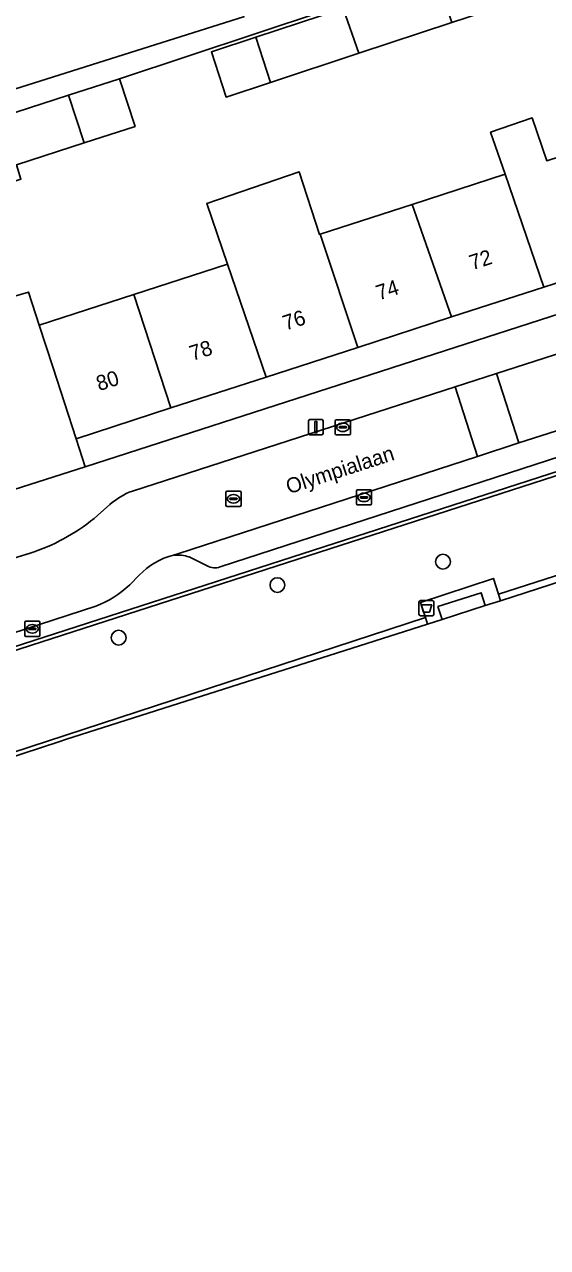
# Model space of a CAD drawing. Extents: x 158086 to 159499, y 382904 to 383981.
# Drawn here: x 159134.2 to 159168.8, y 383172.2 to 383253.1 of the extents above; entities that cross this region are included whole.
import ezdxf

# ---------------------------------------------------------------- set-up
doc = ezdxf.new("R2010")
doc.units = 0
for name, color, linetype in [('IMGEO_Afvalbak', 7, 'Continuous'), ('IMGEO_Boom', 7, 'Continuous'), ('IMGEO_Erf', 7, 'Continuous'), ('IMGEO_Groenvoorziening', 7, 'Continuous'), ('IMGEO_Hek', 7, 'Continuous'), ('IMGEO_Kolk', 7, 'Continuous'), ('IMGEO_Lichtmast', 7, 'Continuous'), ('IMGEO_Openbare_ruimte_label', 7, 'Continuous'), ('IMGEO_Pand', 7, 'Continuous'), ('IMGEO_Pand_nummerreeks', 7, 'Continuous'), ('IMGEO_Parkeervlak_open', 7, 'Continuous'), ('IMGEO_Rijbaan_lokaal_open', 7, 'Continuous'), ('IMGEO_Rioolput', 7, 'Continuous'), ('IMGEO_Terreindeel_gesloten', 7, 'Continuous'), ('IMGEO_Voetpad_open', 7, 'Continuous')]:
    doc.layers.add(name, color=color, linetype=linetype)

msp = doc.modelspace()

# ---------------------------------------------------------------- linework, layer by layer
at = {"layer": 'IMGEO_Afvalbak'}
for p, q in [((159160.282, 383214.075), (159160.282, 383214.875)), ((159160.282, 383214.875), (159160.282, 383214.075)), ((159160.382, 383214.975), (159161.172, 383214.975)), ((159161.172, 383214.975), (159160.382, 383214.975)), ((159161.272, 383214.875), (159161.272, 383214.075)), ((159161.272, 383214.075), (159161.272, 383214.875)), ((159161.172, 383213.975), (159160.382, 383213.975)), ((159160.382, 383213.975), (159161.172, 383213.975))]:
    msp.add_line(p, q, dxfattribs=at)
msp.add_lwpolyline([(159160.425, 383214.689), (159161.129, 383214.689), (159160.98, 383214.219), (159160.574, 383214.219), (159160.425, 383214.689)], dxfattribs=at)
for centre, start, end in [((159160.382, 383214.875), 90, 180), ((159160.382, 383214.875), 90, 180), ((159161.172, 383214.875), 0, 90), ((159161.172, 383214.875), 360, 90), ((159160.382, 383214.075), 180, 270), ((159160.382, 383214.075), 180, 270), ((159161.172, 383214.075), 270, 0), ((159161.172, 383214.075), 270, 0)]:
    msp.add_arc(centre, 0.1, start, end, dxfattribs=at)
at = {"layer": 'IMGEO_Boom'}
for centre in [(159161.873, 383217.548), (159150.913, 383216.003), (159140.402, 383212.518)]:
    msp.add_circle(centre, 0.489, dxfattribs=at)
at = {"layer": 'IMGEO_Erf'}
for points in [[(159167.598, 383258.527), (159140.464, 383249.512), (159141.497, 383246.354), (159138.124, 383245.265), (159133.634, 383243.815), (159133.937, 383242.877), (159130.846, 383241.879), (159132.92, 383234.945), (159134.436, 383235.399), (159135.149, 383233.2), (159141.406, 383235.227), (159147.614, 383237.238), (159146.238, 383241.255), (159152.354, 383243.35), (159153.695, 383239.208), (159153.754, 383239.227), (159159.827, 383241.195), (159165.98, 383243.188), (159165.02, 383245.97), (159167.771, 383246.919), (159168.748, 383244.085), (159172.14, 383245.184)], [(159127.623, 383246.976), (159148.728, 383253.628)]]:
    msp.add_lwpolyline(points, dxfattribs=at)
for points in [[(159150.452, 383249.262), (159147.531, 383248.297), (159146.543, 383251.289), (159149.493, 383252.264), (159155.263, 383254.17), (159161.473, 383256.221), (159164.576, 383257.246), (159165.564, 383254.254), (159162.461, 383253.229), (159156.309, 383251.197)], [(159190.692, 383240.773), (159190.072, 383242.696), (159186.971, 383241.691), (159180.806, 383239.694), (159174.699, 383237.715), (159168.554, 383235.725), (159162.447, 383233.746), (159156.238, 383231.735), (159150.172, 383229.77), (159143.859, 383227.725), (159137.582, 383225.691), (159138.181, 383223.835)]]:
    msp.add_lwpolyline(points, close=True, dxfattribs=at)
at = {"layer": 'IMGEO_Groenvoorziening'}
for points in [[(159160.72, 383213.85), (159160.395, 383214.851), (159165.215, 383216.442), (159165.547, 383215.408), (159180.433, 383220.181), (159180.063, 383221.221), (159184.872, 383222.772), (159185.166, 383221.704), (159224.897, 383234.417), (159222.981, 383240.81), (159114.129, 383205.678), (159114.203, 383205.441), (159114.57, 383204.271), (159114.687, 383204.308), (159115.243, 383202.564), (159113.339, 383201.958), (159112.784, 383203.702), (159112.844, 383203.722), (159112.461, 383204.871), (159106.339, 383202.866), (159108.294, 383197.053)], [(159108.906, 383196.71), (159121.424, 383200.847), (159121.374, 383201.004), (159160.72, 383213.85)]]:
    msp.add_lwpolyline(points, dxfattribs=at)
at = {"layer": 'IMGEO_Hek'}
msp.add_lwpolyline([(159115.411, 383205.836), (159228.05, 383242.187)], dxfattribs=at)
at = {"layer": 'IMGEO_Kolk'}
for p, q in [((159154.817, 383226.947), (159155.669, 383226.947)), ((159154.742, 383226.021), (159154.742, 383226.873)), ((159155.001, 383226.441), (159155.001, 383226.453)), ((159155.439, 383226.404), (159155.041, 383226.404)), ((159155.044, 383226.49), (159155.442, 383226.49)), ((159155.253, 383226.167), (159155.228, 383226.167)), ((159155.23, 383226.727), (159155.255, 383226.727)), ((159155.485, 383226.453), (159155.485, 383226.441)), ((159155.743, 383226.873), (159155.743, 383226.021)), ((159155.669, 383225.947), (159154.817, 383225.947)), ((159156.144, 383221.38), (159156.144, 383222.232)), ((159156.219, 383222.306), (159157.071, 383222.306)), ((159156.632, 383222.086), (159156.657, 383222.086)), ((159157.145, 383222.232), (159157.145, 383221.38)), ((159157.071, 383221.306), (159156.219, 383221.306)), ((159156.403, 383221.8), (159156.403, 383221.812)), ((159156.841, 383221.763), (159156.443, 383221.763)), ((159156.446, 383221.849), (159156.844, 383221.849)), ((159156.655, 383221.526), (159156.63, 383221.526)), ((159156.887, 383221.812), (159156.887, 383221.8)), ((159134.19, 383212.679), (159134.19, 383213.531)), ((159134.265, 383213.605), (159135.117, 383213.605)), ((159134.492, 383213.148), (159134.89, 383213.148)), ((159134.678, 383213.385), (159134.703, 383213.385)), ((159135.191, 383213.531), (159135.191, 383212.679)), ((159135.117, 383212.605), (159134.265, 383212.605)), ((159134.449, 383213.099), (159134.449, 383213.111)), ((159134.887, 383213.062), (159134.489, 383213.062)), ((159134.701, 383212.825), (159134.676, 383212.825)), ((159134.933, 383213.111), (159134.933, 383213.099))]:
    msp.add_line(p, q, dxfattribs=at)
for points in [[(159154.817, 383226.947), (159155.669, 383226.947)], [(159154.742, 383226.021), (159154.742, 383226.873)], [(159155.743, 383226.873), (159155.743, 383226.021)], [(159155.669, 383225.947), (159154.817, 383225.947)], [(159156.144, 383221.38), (159156.144, 383222.232)], [(159156.219, 383222.306), (159157.071, 383222.306)], [(159157.145, 383222.232), (159157.145, 383221.38)], [(159157.071, 383221.306), (159156.219, 383221.306)], [(159134.19, 383212.679), (159134.19, 383213.531)], [(159134.265, 383213.605), (159135.117, 383213.605)], [(159135.191, 383213.531), (159135.191, 383212.679)], [(159135.117, 383212.605), (159134.265, 383212.605)]]:
    msp.add_lwpolyline(points, dxfattribs=at)
for centre, radius, start, end in [((159154.819, 383226.871), 0.0765, 91.55205, 178.44795), ((159154.819, 383226.871), 0.0765, 91.55205, 178.44795), ((159155.667, 383226.871), 0.0765, 1.55205, 88.44795), ((159155.667, 383226.871), 0.0765, 1.55205, 88.44795), ((159155.041, 383226.45), 0.0403, 85.87752, 175.75265), ((159155.038, 383226.44), 0.0366, 178.93798, 274.71019), ((159155.442, 383226.447), 0.043, 264.86636, 352.45326), ((159155.446, 383226.452), 0.0386, 1.73085, 96.63898), ((159154.819, 383226.023), 0.0765, 181.55205, 268.44795), ((159154.819, 383226.023), 0.0765, 181.55205, 268.44795), ((159155.667, 383226.023), 0.0765, 271.55205, 358.44795), ((159155.667, 383226.023), 0.0765, 271.55205, 358.44795), ((159156.221, 383222.23), 0.0765, 91.55205, 178.44795), ((159156.221, 383222.23), 0.0765, 91.55205, 178.44795), ((159157.069, 383222.23), 0.0765, 1.55205, 88.44795), ((159157.069, 383222.23), 0.0765, 1.55205, 88.44795), ((159156.221, 383221.382), 0.0765, 181.55205, 268.44795), ((159156.221, 383221.382), 0.0765, 181.55205, 268.44795), ((159156.443, 383221.809), 0.0403, 85.87752, 175.75265), ((159156.44, 383221.799), 0.0366, 178.93798, 274.71019), ((159156.844, 383221.806), 0.043, 264.86636, 352.45326), ((159156.848, 383221.811), 0.0386, 1.73085, 96.63898), ((159157.069, 383221.382), 0.0765, 271.55205, 358.44795), ((159157.069, 383221.382), 0.0765, 271.55205, 358.44795), ((159134.267, 383213.529), 0.0765, 91.55205, 178.44795), ((159134.267, 383213.529), 0.0765, 91.55205, 178.44795), ((159134.489, 383213.108), 0.0403, 85.87752, 175.75265), ((159134.894, 383213.11), 0.0386, 1.73085, 96.63898), ((159135.115, 383213.529), 0.0765, 1.55205, 88.44795), ((159135.115, 383213.529), 0.0765, 1.55205, 88.44795), ((159134.267, 383212.681), 0.0765, 181.55205, 268.44795), ((159134.267, 383212.681), 0.0765, 181.55205, 268.44795), ((159134.486, 383213.098), 0.0366, 178.93798, 274.71019), ((159134.89, 383213.105), 0.043, 264.86636, 352.45326), ((159135.115, 383212.681), 0.0765, 271.55205, 358.44795), ((159135.115, 383212.681), 0.0765, 271.55205, 358.44795)]:
    msp.add_arc(centre, radius, start, end, dxfattribs=at)
for centre, major_axis, ratio, start_param, end_param in [((159155.229, 383226.447), (-0.387, 0.002), 0.722429, 4.712389, 7.853982), ((159155.254, 383226.447), (-0.39, 0.002), 0.717154, 1.570796, 4.712389), ((159156.631, 383221.806), (-0.387, 0.002), 0.722429, 4.712389, 7.853982), ((159156.656, 383221.806), (-0.39, 0.002), 0.717154, 1.570796, 4.712389), ((159134.677, 383213.105), (-0.387, 0.002), 0.722429, 4.712389, 7.853982), ((159134.702, 383213.105), (-0.39, 0.002), 0.717154, 1.570796, 4.712389)]:
    msp.add_ellipse(centre, major_axis=major_axis, ratio=ratio, start_param=start_param, end_param=end_param, dxfattribs=at)
at = {"layer": 'IMGEO_Lichtmast'}
for p, q in [((159153.061, 383226.951), (159153.851, 383226.951)), ((159153.851, 383226.951), (159153.061, 383226.951)), ((159152.961, 383226.051), (159152.961, 383226.851)), ((159152.961, 383226.851), (159152.961, 383226.051)), ((159153.951, 383226.851), (159153.951, 383226.051)), ((159153.951, 383226.051), (159153.951, 383226.851)), ((159153.851, 383225.951), (159153.061, 383225.951)), ((159153.061, 383225.951), (159153.851, 383225.951))]:
    msp.add_line(p, q, dxfattribs=at)
msp.add_lwpolyline([(159153.381, 383226.826), (159153.531, 383226.826), (159153.531, 383226.076), (159153.381, 383226.076), (159153.381, 383226.826)], dxfattribs=at)
for centre, start, end in [((159153.061, 383226.851), 90, 180), ((159153.061, 383226.851), 90, 180), ((159153.851, 383226.851), 0, 90), ((159153.851, 383226.851), 360, 90), ((159153.061, 383226.051), 180, 270), ((159153.061, 383226.051), 180, 270), ((159153.851, 383226.051), 270, 0), ((159153.851, 383226.051), 270, 0)]:
    msp.add_arc(centre, 0.1, start, end, dxfattribs=at)
at = {"layer": 'IMGEO_Pand'}
for points in [[(159161.473, 383256.221), (159155.263, 383254.17), (159156.309, 383251.197), (159162.461, 383253.229)], [(159155.263, 383254.17), (159149.493, 383252.264), (159150.452, 383249.262), (159156.309, 383251.197)], [(159149.493, 383252.264), (159146.543, 383251.289), (159147.531, 383248.297), (159150.452, 383249.262)], [(159140.464, 383249.512), (159137.091, 383248.423), (159138.124, 383245.265), (159141.497, 383246.354)], [(159137.091, 383248.423), (159129.243, 383245.89), (159130.566, 383241.789), (159130.846, 383241.879), (159133.937, 383242.877), (159133.634, 383243.815), (159138.124, 383245.265)], [(159172.14, 383245.184), (159168.748, 383244.085), (159167.771, 383246.919), (159165.02, 383245.97), (159165.98, 383243.188), (159168.554, 383235.725), (159174.699, 383237.715)], [(159153.754, 383239.227), (159153.695, 383239.208), (159152.354, 383243.35), (159146.238, 383241.255), (159147.614, 383237.238), (159150.172, 383229.77), (159156.238, 383231.735)], [(159162.447, 383233.746), (159168.554, 383235.725), (159165.98, 383243.188), (159159.827, 383241.195)], [(159153.754, 383239.227), (159156.238, 383231.735), (159162.447, 383233.746), (159159.827, 383241.195)], [(159141.406, 383235.227), (159143.859, 383227.725), (159150.172, 383229.77), (159147.614, 383237.238)], [(159141.406, 383235.227), (159135.149, 383233.2), (159136.041, 383230.448), (159137.582, 383225.691), (159143.859, 383227.725)]]:
    msp.add_lwpolyline(points, close=True, dxfattribs=at)
at = {"layer": 'IMGEO_Parkeervlak_open'}
for points in [[(159183.178, 383230.607), (159166.906, 383225.411), (159164.151, 383224.515), (159144.312, 383218.065), (159144.038, 383217.976)], [(159147.125, 383217.202), (159180.957, 383228.204)], [(159145.075, 383217.868), (159146.26, 383217.28)]]:
    msp.add_lwpolyline(points, dxfattribs=at)
for centre, radius, start, end in [((159144.273, 383215.2), 2.786, 73.26937, 94.83919), ((159146.773, 383218.13), 0.993, 238.91561, 290.77915)]:
    msp.add_arc(centre, radius, start, end, dxfattribs=at)
at = {"layer": 'IMGEO_Rijbaan_lokaal_open'}
for points in [[(159183.246, 383235.747), (159165.426, 383230.001), (159166.906, 383225.411), (159183.178, 383230.607)], [(159144.038, 383217.976), (159144.312, 383218.065), (159164.151, 383224.515), (159162.67, 383229.112), (159141.312, 383222.225)], [(159139.823, 383221.34), (159139.012, 383220.606)], [(159134.812, 383218.199), (159134.475, 383218.096), (159133.762, 383217.863), (159109.578, 383209.975), (159110.937, 383205.512), (159138.884, 383214.605)], [(159141.136, 383216.015), (159141.766, 383216.651)]]:
    msp.add_lwpolyline(points, dxfattribs=at)
msp.add_lwpolyline([(159165.426, 383230.001), (159162.67, 383229.112), (159164.151, 383224.515), (159166.906, 383225.411)], close=True, dxfattribs=at)
for centre, radius, start, end in [((159142.985, 383217.715), 4.81, 110.35274, 131.09826), ((159130.388, 383230.786), 13.342, 289.36482, 310.26881), ((159145.071, 383213.595), 4.501, 103.2621, 137.23823), ((159136.331, 383221.186), 7.059, 291.20324, 312.89896)]:
    msp.add_arc(centre, radius, start, end, dxfattribs=at)
at = {"layer": 'IMGEO_Rioolput'}
for p, q in [((159147.505, 383221.286), (159147.505, 383222.138)), ((159147.58, 383222.212), (159148.432, 383222.212)), ((159148.506, 383222.138), (159148.506, 383221.286)), ((159147.764, 383221.706), (159147.764, 383221.718)), ((159148.202, 383221.669), (159147.804, 383221.669)), ((159147.807, 383221.755), (159148.205, 383221.755)), ((159148.016, 383221.432), (159147.991, 383221.432)), ((159147.993, 383221.992), (159148.018, 383221.992)), ((159148.248, 383221.718), (159148.248, 383221.706)), ((159148.432, 383221.212), (159147.58, 383221.212))]:
    msp.add_line(p, q, dxfattribs=at)
for points in [[(159147.505, 383221.286), (159147.505, 383222.138)], [(159147.58, 383222.212), (159148.432, 383222.212)], [(159148.506, 383222.138), (159148.506, 383221.286)], [(159148.432, 383221.212), (159147.58, 383221.212)]]:
    msp.add_lwpolyline(points, dxfattribs=at)
for centre, radius, start, end in [((159147.582, 383222.136), 0.0765, 91.55205, 178.44795), ((159147.582, 383222.136), 0.0765, 91.55205, 178.44795), ((159148.43, 383222.136), 0.0765, 1.55205, 88.44795), ((159148.43, 383222.136), 0.0765, 1.55205, 88.44795), ((159147.582, 383221.288), 0.0765, 181.55205, 268.44795), ((159147.582, 383221.288), 0.0765, 181.55205, 268.44795), ((159147.804, 383221.715), 0.0403, 85.87752, 175.75265), ((159147.801, 383221.705), 0.0366, 178.93798, 274.71019), ((159148.205, 383221.712), 0.043, 264.86636, 352.45326), ((159148.209, 383221.717), 0.0386, 1.73085, 96.63898), ((159148.43, 383221.288), 0.0765, 271.55205, 358.44795), ((159148.43, 383221.288), 0.0765, 271.55205, 358.44795)]:
    msp.add_arc(centre, radius, start, end, dxfattribs=at)
for centre, major_axis, ratio, start_param, end_param in [((159147.992, 383221.712), (-0.387, 0.002), 0.722429, 4.712389, 7.853982), ((159148.017, 383221.712), (-0.39, 0.002), 0.717154, 1.570796, 4.712389)]:
    msp.add_ellipse(centre, major_axis=major_axis, ratio=ratio, start_param=start_param, end_param=end_param, dxfattribs=at)
at = {"layer": 'IMGEO_Terreindeel_gesloten'}
msp.add_lwpolyline([(159224.58, 383233.873), (159185.281, 383221.286), (159184.386, 383221.001), (159181.525, 383220.089), (159180.574, 383219.786), (159165.688, 383214.968), (159164.669, 383214.641), (159161.812, 383213.726), (159160.86, 383213.421), (159136.883, 383205.771), (159136.521, 383205.653), (159121.589, 383200.782), (159143.574, 383132.142), (159246.571, 383165.223), (159235.831, 383198.766)], close=True, dxfattribs=at)
at = {"layer": 'IMGEO_Voetpad_open'}
for points in [[(159129.243, 383245.89), (159137.091, 383248.423), (159140.464, 383249.512), (159167.598, 383258.527)], [(159238.931, 383251.896), (159239.749, 383252.158), (159240.455, 383252.468), (159241.039, 383252.786), (159241.578, 383253.174), (159241.895, 383253.546), (159240.777, 383256.959), (159238.934, 383256.362), (159237.003, 383255.736), (159219.296, 383250), (159191.824, 383241.138), (159190.692, 383240.773), (159138.181, 383223.835), (159133.496, 383222.324), (159083.219, 383206.105), (159079.321, 383204.848), (159010.965, 383182.799), (159007.137, 383181.583)], [(159148.728, 383253.628), (159127.623, 383246.976)], [(159138.884, 383214.605), (159110.937, 383205.512), (159109.271, 383204.971), (159108.309, 383204.663), (159105.985, 383203.92), (159106.038, 383203.762), (159106.248, 383203.135), (159112.38, 383205.114), (159114.129, 383205.678), (159222.981, 383240.81)], [(159133.496, 383222.324), (159138.181, 383223.835), (159137.582, 383225.691), (159136.041, 383230.448), (159135.149, 383233.2), (159134.436, 383235.399), (159132.92, 383234.945)], [(159141.312, 383222.225), (159162.67, 383229.112), (159165.426, 383230.001), (159183.246, 383235.747)], [(159180.957, 383228.204), (159147.125, 383217.202)], [(159139.012, 383220.606), (159139.823, 383221.34)], [(159133.762, 383217.863), (159134.475, 383218.096), (159134.812, 383218.199)], [(159146.26, 383217.28), (159145.075, 383217.868)], [(159141.766, 383216.651), (159141.136, 383216.015)]]:
    msp.add_lwpolyline(points, dxfattribs=at)
for points in [[(159180.433, 383220.181), (159165.547, 383215.408), (159165.688, 383214.968), (159180.574, 383219.786)], [(159164.669, 383214.641), (159165.688, 383214.968), (159165.547, 383215.408), (159165.215, 383216.442), (159160.395, 383214.851), (159160.72, 383213.85), (159160.86, 383213.421), (159161.812, 383213.726), (159161.537, 383214.583), (159164.394, 383215.499)], [(159161.812, 383213.726), (159164.669, 383214.641), (159164.394, 383215.499), (159161.537, 383214.583)], [(159160.86, 383213.421), (159160.72, 383213.85), (159121.374, 383201.004), (159121.424, 383200.847), (159121.458, 383200.739), (159121.589, 383200.782), (159136.521, 383205.653), (159136.883, 383205.771)]]:
    msp.add_lwpolyline(points, close=True, dxfattribs=at)
for centre, radius, start, end in [((159142.985, 383217.715), 4.81, 110.35274, 131.09826), ((159130.388, 383230.786), 13.342, 289.36482, 310.26881), ((159144.273, 383215.2), 2.786, 73.26937, 94.83919), ((159145.071, 383213.595), 4.501, 103.2621, 137.23823), ((159146.773, 383218.13), 0.993, 238.91561, 290.77915), ((159136.331, 383221.186), 7.059, 291.20324, 312.89896)]:
    msp.add_arc(centre, radius, start, end, dxfattribs=at)

# ---------------------------------------------------------------- texts
at = {"layer": 'IMGEO_Openbare_ruimte_label'}
msp.add_text('Olympialaan', height=1, rotation=18.00007, dxfattribs=at).set_placement((159151.671, 383222.011))
at = {"layer": 'IMGEO_Pand_nummerreeks'}
for s, rotation, p in [('72', 17.95019, (159163.803, 383236.834)), ('74', 17.95019, (159157.631, 383234.834)), ('76', 17.95077, (159151.455, 383232.835)), ('78', 17.95019, (159145.284, 383230.834)), ('80', 17.95019, (159139.11, 383228.834))]:
    msp.add_text(s, height=1, rotation=rotation, dxfattribs=at).set_placement(p)

doc.saveas('drawing.dxf')
